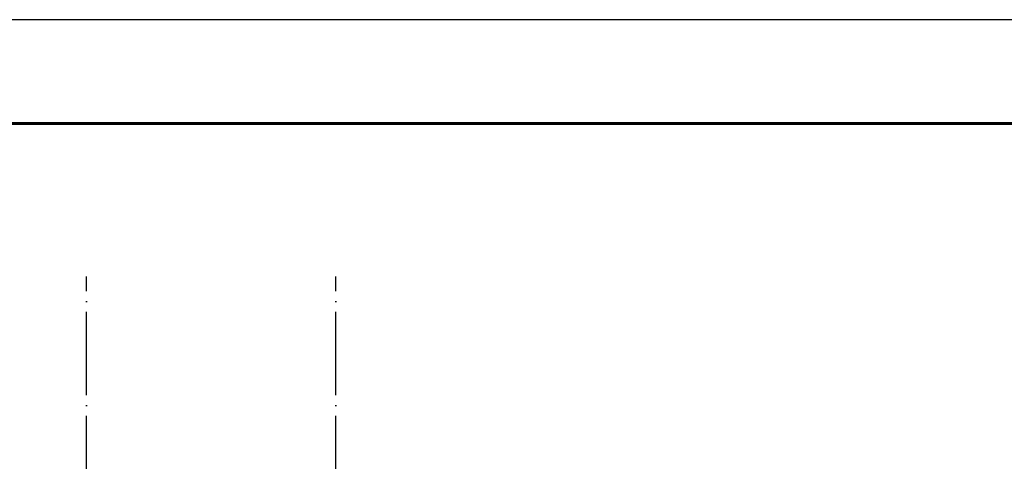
# Model space of a CAD drawing. Header units: millimetres. Extents: x 40580 to 559114, y -343730 to 81020.
# Tile 498 of 656: x 382476 to 387216, y -39520 to -37394. Entities that reach past the tile are written whole.
import ezdxf

# ---------------------------------------------------------------- set-up
doc = ezdxf.new("R2010")
doc.units = ezdxf.units.MM
doc.linetypes.add('______11', pattern=[500, 400, -50, 0, -50])
doc.linetypes.add('______5', pattern=[1100, 800, -100, 100, -100])
doc.layers.add('___________________', color=253, linetype='______5')
doc.layers.add('Тонкие', color=7, linetype='Continuous')

# ---------------------------------------------------------------- blocks, each defined once
blk = doc.blocks.new('Из_буфера8386')
at = {"linetype": 'Continuous', "lineweight": 25, "ltscale": 100}
blk.add_lwpolyline([(61.9, 59400), (61.9, 0), (42061.9, 0), (42061.9, 59400), (61.9, 59400)], dxfattribs=at)
blk.add_lwpolyline([(61.9, 59400), (61.9, 0), (42061.9, 0), (42061.9, 59400), (61.9, 59400)], dxfattribs=at)
at = {"linetype": 'Continuous', "lineweight": 60, "ltscale": 100}
blk.add_lwpolyline([(2061.9, 58900), (2061.9, 500), (41561.9, 500), (41561.9, 58900), (2061.9, 58900)], dxfattribs=at)

msp = doc.modelspace()

# ---------------------------------------------------------------- linework, layer by layer
at = {"layer": '___________________', "color": 253, "linetype": '______11'}
for p, q in [((382798.1, -88711, -3800), (382798.1, -38631, -3800)), ((383998.1, -88711, -3800), (383998.1, -38631, -3800))]:
    msp.add_line(p, q, dxfattribs=at)

# ---------------------------------------------------------------- block references
at = {"layer": 'Тонкие'}
msp.add_blockref('Из_буфера8386', (373458, -96794), dxfattribs=at)

doc.saveas('drawing.dxf')
